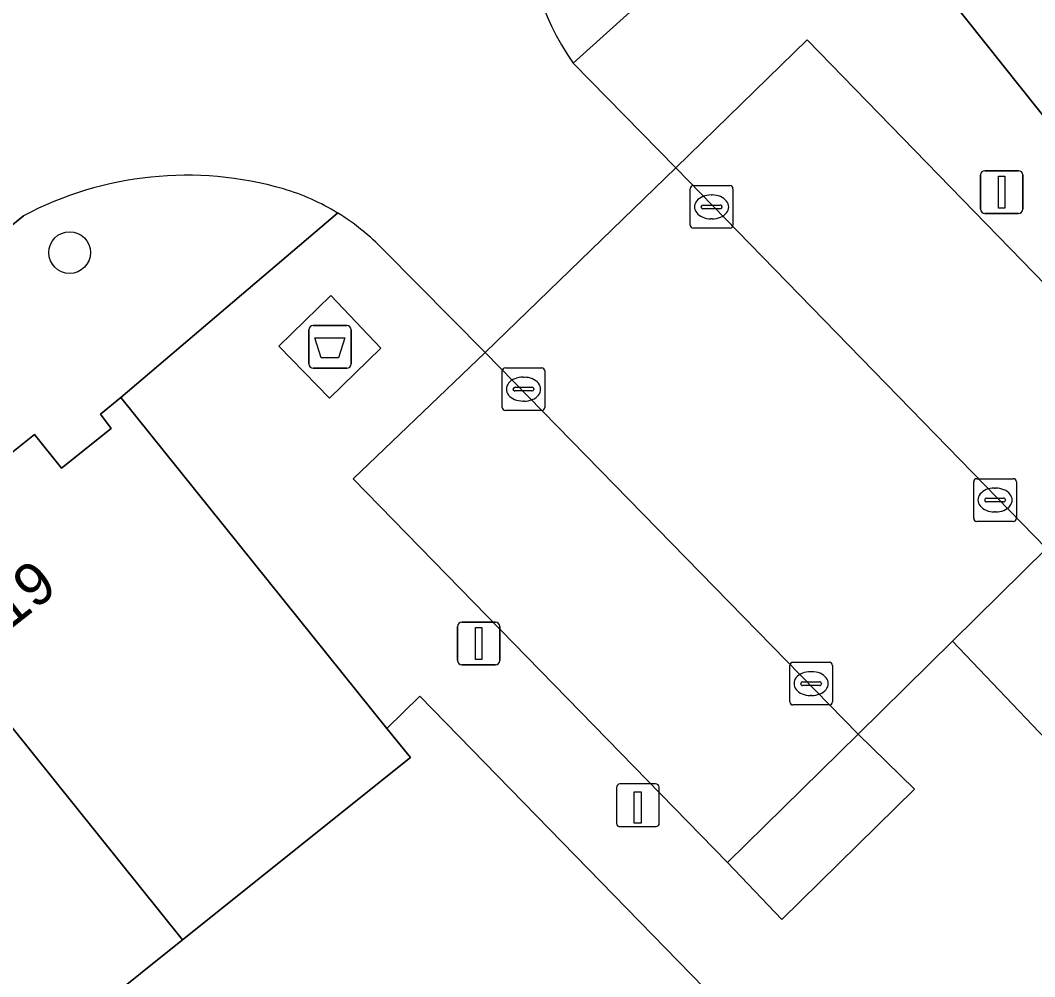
# Model space of a CAD drawing. Extents: x 157445 to 158888, y 383061 to 384688.
# Drawn here: x 158312.05 to 158335.82, y 384032.48 to 384054.9 of the extents above; entities that cross this region are included whole.
import ezdxf

# ---------------------------------------------------------------- set-up
doc = ezdxf.new("R2010")
doc.units = 0
for name, color, linetype in [('IMGEO_Afval_apart_plaats', 7, 'Continuous'), ('IMGEO_Boom', 7, 'Continuous'), ('IMGEO_Erf', 7, 'Continuous'), ('IMGEO_Groenvoorziening', 7, 'Continuous'), ('IMGEO_Haag', 7, 'Continuous'), ('IMGEO_Hek', 7, 'Continuous'), ('IMGEO_Kolk', 7, 'Continuous'), ('IMGEO_Laadpaal', 7, 'Continuous'), ('IMGEO_Lichtmast', 7, 'Continuous'), ('IMGEO_Muur', 7, 'Continuous'), ('IMGEO_Pand', 7, 'Continuous'), ('IMGEO_Pand_nummerreeks', 7, 'Continuous'), ('IMGEO_Parkeervlak_open', 7, 'Continuous'), ('IMGEO_Rijbaan_lokaal_open', 7, 'Continuous'), ('IMGEO_Voetpad_gesloten', 7, 'Continuous'), ('IMGEO_Voetpad_open', 7, 'Continuous')]:
    doc.layers.add(name, color=color, linetype=linetype)

msp = doc.modelspace()

# ---------------------------------------------------------------- linework, layer by layer
at = {"layer": 'IMGEO_Afval_apart_plaats'}
for p, q in [((158318.911, 384047.743), (158319.701, 384047.743)), ((158319.701, 384047.743), (158318.911, 384047.743)), ((158318.811, 384046.843), (158318.811, 384047.643)), ((158318.811, 384047.643), (158318.811, 384046.843)), ((158319.801, 384047.643), (158319.801, 384046.843)), ((158319.801, 384046.843), (158319.801, 384047.643)), ((158319.701, 384046.743), (158318.911, 384046.743)), ((158318.911, 384046.743), (158319.701, 384046.743))]:
    msp.add_line(p, q, dxfattribs=at)
msp.add_lwpolyline([(158318.954, 384047.457), (158319.658, 384047.457), (158319.509, 384046.987), (158319.103, 384046.987), (158318.954, 384047.457)], dxfattribs=at)
for centre, start, end in [((158318.911, 384047.643), 90, 180), ((158318.911, 384047.643), 90, 180), ((158319.701, 384047.643), 0, 90), ((158319.701, 384047.643), 360, 90), ((158318.911, 384046.843), 180, 270), ((158318.911, 384046.843), 180, 270), ((158319.701, 384046.843), 270, 0), ((158319.701, 384046.843), 270, 0)]:
    msp.add_arc(centre, 0.1, start, end, dxfattribs=at)
at = {"layer": 'IMGEO_Boom'}
msp.add_circle((158313.209, 384049.454), 0.489, dxfattribs=at)
at = {"layer": 'IMGEO_Erf'}
msp.add_lwpolyline([(158311.98, 384018.325), (158314.815, 384020.586), (158313.57, 384022.152), (158315.917, 384024.018), (158318.265, 384025.885), (158319.51, 384024.32), (158322.01, 384026.315), (158320.766, 384027.88), (158323.152, 384029.777), (158324.396, 384028.211), (158326.9, 384030.185), (158328.444, 384031.408), (158328.681, 384031.596), (158321.41, 384039.055), (158320.64, 384038.304), (158321.19, 384037.619), (158315.854, 384033.348), (158311.006, 384029.468)], dxfattribs=at)
at = {"layer": 'IMGEO_Groenvoorziening'}
msp.add_lwpolyline([(158328.623, 384035.159), (158329.895, 384033.829), (158332.999, 384036.88), (158331.682, 384038.167)], close=True, dxfattribs=at)
at = {"layer": 'IMGEO_Haag'}
msp.add_lwpolyline([(158328.623, 384035.159), (158329.895, 384033.829), (158332.999, 384036.88), (158331.682, 384038.167)], close=True, dxfattribs=at)
at = {"layer": 'IMGEO_Hek'}
msp.add_lwpolyline([(158320.64, 384038.304), (158321.41, 384039.055)], dxfattribs=at)
at = {"layer": 'IMGEO_Kolk'}
for p, q in [((158327.821, 384051.024), (158328.673, 384051.024)), ((158327.746, 384050.098), (158327.746, 384050.95)), ((158328.234, 384050.804), (158328.259, 384050.804)), ((158328.747, 384050.95), (158328.747, 384050.098)), ((158328.005, 384050.518), (158328.005, 384050.53)), ((158328.048, 384050.567), (158328.446, 384050.567)), ((158328.489, 384050.53), (158328.489, 384050.518)), ((158328.443, 384050.481), (158328.045, 384050.481)), ((158328.257, 384050.244), (158328.232, 384050.244)), ((158328.673, 384050.024), (158327.821, 384050.024)), ((158323.415, 384046.753), (158324.267, 384046.753)), ((158323.34, 384045.827), (158323.34, 384046.679)), ((158323.828, 384046.533), (158323.853, 384046.533)), ((158324.341, 384046.679), (158324.341, 384045.827)), ((158323.599, 384046.247), (158323.599, 384046.259)), ((158323.642, 384046.296), (158324.04, 384046.296)), ((158324.083, 384046.259), (158324.083, 384046.247)), ((158324.037, 384046.21), (158323.639, 384046.21)), ((158323.851, 384045.973), (158323.826, 384045.973)), ((158324.267, 384045.753), (158323.415, 384045.753)), ((158334.461, 384044.155), (158335.313, 384044.155)), ((158334.386, 384043.229), (158334.386, 384044.081)), ((158334.874, 384043.935), (158334.899, 384043.935)), ((158335.387, 384044.081), (158335.387, 384043.229)), ((158334.645, 384043.649), (158334.645, 384043.661)), ((158334.688, 384043.698), (158335.086, 384043.698)), ((158335.129, 384043.661), (158335.129, 384043.649)), ((158335.083, 384043.612), (158334.685, 384043.612)), ((158334.897, 384043.375), (158334.872, 384043.375)), ((158335.313, 384043.155), (158334.461, 384043.155)), ((158330.153, 384039.853), (158331.005, 384039.853)), ((158330.078, 384038.927), (158330.078, 384039.779)), ((158330.566, 384039.633), (158330.591, 384039.633)), ((158331.079, 384039.779), (158331.079, 384038.927)), ((158330.337, 384039.347), (158330.337, 384039.359)), ((158330.38, 384039.396), (158330.778, 384039.396)), ((158330.821, 384039.359), (158330.821, 384039.347)), ((158330.775, 384039.31), (158330.377, 384039.31)), ((158330.589, 384039.073), (158330.564, 384039.073)), ((158331.005, 384038.853), (158330.153, 384038.853))]:
    msp.add_line(p, q, dxfattribs=at)
for points in [[(158327.821, 384051.024), (158328.673, 384051.024)], [(158327.746, 384050.098), (158327.746, 384050.95)], [(158328.747, 384050.95), (158328.747, 384050.098)], [(158328.673, 384050.024), (158327.821, 384050.024)], [(158323.415, 384046.753), (158324.267, 384046.753)], [(158323.34, 384045.827), (158323.34, 384046.679)], [(158324.341, 384046.679), (158324.341, 384045.827)], [(158324.267, 384045.753), (158323.415, 384045.753)], [(158334.461, 384044.155), (158335.313, 384044.155)], [(158334.386, 384043.229), (158334.386, 384044.081)], [(158335.387, 384044.081), (158335.387, 384043.229)], [(158335.313, 384043.155), (158334.461, 384043.155)], [(158330.153, 384039.853), (158331.005, 384039.853)], [(158330.078, 384038.927), (158330.078, 384039.779)], [(158331.079, 384039.779), (158331.079, 384038.927)], [(158331.005, 384038.853), (158330.153, 384038.853)]]:
    msp.add_lwpolyline(points, dxfattribs=at)
for centre, radius, start, end in [((158327.823, 384050.948), 0.0765, 91.552, 178.448), ((158327.823, 384050.948), 0.0765, 91.552, 178.448), ((158328.671, 384050.948), 0.0765, 1.552, 88.448), ((158328.671, 384050.948), 0.0765, 1.552, 88.448), ((158328.045, 384050.527), 0.0403, 85.8775, 175.7526), ((158328.45, 384050.529), 0.0386, 1.7309, 96.639), ((158328.042, 384050.517), 0.0366, 178.938, 274.7102), ((158328.446, 384050.524), 0.043, 264.8664, 352.4533), ((158327.823, 384050.1), 0.0765, 181.552, 268.448), ((158327.823, 384050.1), 0.0765, 181.552, 268.448), ((158328.671, 384050.1), 0.0765, 271.552, 358.448), ((158328.671, 384050.1), 0.0765, 271.552, 358.448), ((158323.417, 384046.677), 0.0765, 91.552, 178.448), ((158323.417, 384046.677), 0.0765, 91.552, 178.448), ((158324.265, 384046.677), 0.0765, 1.552, 88.448), ((158324.265, 384046.677), 0.0765, 1.552, 88.448), ((158323.639, 384046.256), 0.0403, 85.8775, 175.7526), ((158324.044, 384046.258), 0.0386, 1.7309, 96.639), ((158323.636, 384046.246), 0.0366, 178.938, 274.7102), ((158324.04, 384046.253), 0.043, 264.8664, 352.4533), ((158323.417, 384045.829), 0.0765, 181.552, 268.448), ((158323.417, 384045.829), 0.0765, 181.552, 268.448), ((158324.265, 384045.829), 0.0765, 271.552, 358.448), ((158324.265, 384045.829), 0.0765, 271.552, 358.448), ((158334.463, 384044.079), 0.0765, 91.552, 178.448), ((158334.463, 384044.079), 0.0765, 91.552, 178.448), ((158335.311, 384044.079), 0.0765, 1.552, 88.448), ((158335.311, 384044.079), 0.0765, 1.552, 88.448), ((158334.685, 384043.658), 0.0403, 85.8775, 175.7526), ((158334.682, 384043.648), 0.0366, 178.938, 274.7102), ((158335.086, 384043.655), 0.043, 264.8664, 352.4533), ((158335.09, 384043.66), 0.0386, 1.7309, 96.639), ((158334.463, 384043.231), 0.0765, 181.552, 268.448), ((158334.463, 384043.231), 0.0765, 181.552, 268.448), ((158335.311, 384043.231), 0.0765, 271.552, 358.448), ((158335.311, 384043.231), 0.0765, 271.552, 358.448), ((158330.155, 384039.777), 0.0765, 91.552, 178.448), ((158330.155, 384039.777), 0.0765, 91.552, 178.448), ((158331.003, 384039.777), 0.0765, 1.552, 88.448), ((158331.003, 384039.777), 0.0765, 1.552, 88.448), ((158330.377, 384039.356), 0.0403, 85.8775, 175.7526), ((158330.782, 384039.358), 0.0386, 1.7309, 96.639), ((158330.374, 384039.346), 0.0366, 178.938, 274.7102), ((158330.778, 384039.353), 0.043, 264.8664, 352.4533), ((158330.155, 384038.929), 0.0765, 181.552, 268.448), ((158330.155, 384038.929), 0.0765, 181.552, 268.448), ((158331.003, 384038.929), 0.0765, 271.552, 358.448), ((158331.003, 384038.929), 0.0765, 271.552, 358.448)]:
    msp.add_arc(centre, radius, start, end, dxfattribs=at)
for centre, major_axis, ratio, start_param, end_param in [((158328.233, 384050.524), (-0.387, 0.002), 0.722429, 4.712389, 7.853982), ((158328.258, 384050.524), (-0.39, 0.002), 0.717154, 1.570796, 4.712389), ((158323.827, 384046.253), (-0.387, 0.002), 0.722429, 4.712389, 7.853982), ((158323.852, 384046.253), (-0.39, 0.002), 0.717154, 1.570796, 4.712389), ((158334.873, 384043.655), (-0.387, 0.002), 0.722429, 4.712389, 7.853982), ((158334.898, 384043.655), (-0.39, 0.002), 0.717154, 1.570796, 4.712389), ((158330.565, 384039.353), (-0.387, 0.002), 0.722429, 4.712389, 7.853982), ((158330.59, 384039.353), (-0.39, 0.002), 0.717154, 1.570796, 4.712389)]:
    msp.add_ellipse(centre, major_axis=major_axis, ratio=ratio, start_param=start_param, end_param=end_param, dxfattribs=at)
at = {"layer": 'IMGEO_Laadpaal'}
for p, q in [((158326.936, 384037.002), (158326.095, 384037.002)), ((158326.936, 384037.002), (158326.095, 384037.002)), ((158326.02, 384036.918), (158326.02, 384036.077)), ((158326.02, 384036.918), (158326.02, 384036.077)), ((158327.02, 384036.086), (158327.02, 384036.927)), ((158327.02, 384036.086), (158327.02, 384036.927)), ((158326.104, 384036.002), (158326.945, 384036.002)), ((158326.104, 384036.002), (158326.945, 384036.002))]:
    msp.add_line(p, q, dxfattribs=at)
msp.add_lwpolyline([(158326.435, 384036.815), (158326.595, 384036.815), (158326.595, 384036.082), (158326.435, 384036.082), (158326.435, 384036.815)], dxfattribs=at)
for centre, start, end in [((158326.098, 384036.924), 92.4484, 184.2845), ((158326.098, 384036.924), 92.4484, 184.2845), ((158326.942, 384036.924), 2.4484, 94.2845), ((158326.942, 384036.924), 2.4484, 94.2845), ((158326.098, 384036.08), 182.4484, 274.2845), ((158326.098, 384036.08), 182.4484, 274.2845), ((158326.942, 384036.08), 272.4484, 4.2845), ((158326.942, 384036.08), 272.4484, 4.2845)]:
    msp.add_arc(centre, 0.0779, start, end, dxfattribs=at)
at = {"layer": 'IMGEO_Lichtmast'}
for p, q in [((158334.548, 384050.473), (158334.548, 384051.273)), ((158334.548, 384051.273), (158334.548, 384050.473)), ((158334.648, 384051.373), (158335.438, 384051.373)), ((158335.438, 384051.373), (158334.648, 384051.373)), ((158335.538, 384051.273), (158335.538, 384050.473)), ((158335.538, 384050.473), (158335.538, 384051.273)), ((158335.438, 384050.373), (158334.648, 384050.373)), ((158334.648, 384050.373), (158335.438, 384050.373)), ((158322.393, 384040.792), (158323.183, 384040.792)), ((158323.183, 384040.792), (158322.393, 384040.792)), ((158322.293, 384039.892), (158322.293, 384040.692)), ((158322.293, 384040.692), (158322.293, 384039.892)), ((158323.283, 384040.692), (158323.283, 384039.892)), ((158323.283, 384039.892), (158323.283, 384040.692)), ((158323.183, 384039.792), (158322.393, 384039.792)), ((158322.393, 384039.792), (158323.183, 384039.792))]:
    msp.add_line(p, q, dxfattribs=at)
for points in [[(158334.968, 384051.248), (158335.118, 384051.248), (158335.118, 384050.498), (158334.968, 384050.498), (158334.968, 384051.248)], [(158322.713, 384040.667), (158322.863, 384040.667), (158322.863, 384039.917), (158322.713, 384039.917), (158322.713, 384040.667)]]:
    msp.add_lwpolyline(points, dxfattribs=at)
for centre, start, end in [((158334.648, 384051.273), 90, 180), ((158334.648, 384051.273), 90, 180), ((158335.438, 384051.273), 0, 90), ((158335.438, 384051.273), 360, 90), ((158334.648, 384050.473), 180, 270), ((158334.648, 384050.473), 180, 270), ((158335.438, 384050.473), 270, 0), ((158335.438, 384050.473), 270, 0), ((158322.393, 384040.692), 90, 180), ((158322.393, 384040.692), 90, 180), ((158323.183, 384040.692), 0, 90), ((158323.183, 384040.692), 360, 90), ((158322.393, 384039.892), 180, 270), ((158322.393, 384039.892), 180, 270), ((158323.183, 384039.892), 270, 0), ((158323.183, 384039.892), 270, 0)]:
    msp.add_arc(centre, 0.1, start, end, dxfattribs=at)
at = {"layer": 'IMGEO_Muur'}
msp.add_lwpolyline([(158328.681, 384031.596), (158321.41, 384039.055)], dxfattribs=at)
at = {"layer": 'IMGEO_Pand'}
for points in [[(158342.962, 384054.982), (158336.442, 384063.072), (158335.807, 384063.871), (158332.137, 384060.953), (158332.763, 384060.136), (158331.604, 384059.219), (158331.344, 384059.549), (158330.845, 384059.155), (158337.594, 384050.685)], [(158309.338, 384041.457), (158315.854, 384033.348), (158321.19, 384037.619), (158320.64, 384038.304), (158314.411, 384046.055), (158313.931, 384045.666), (158314.181, 384045.329), (158313.015, 384044.404), (158312.384, 384045.193), (158308.711, 384042.253)], [(158304.486, 384037.583), (158311.006, 384029.468), (158315.854, 384033.348), (158309.338, 384041.457), (158308.179, 384040.535), (158307.549, 384041.325), (158303.866, 384038.389)]]:
    msp.add_lwpolyline(points, close=True, dxfattribs=at)
at = {"layer": 'IMGEO_Parkeervlak_open'}
for points in [[(158339.154, 384045.529), (158330.488, 384054.441), (158327.41, 384051.443), (158336.094, 384042.52)], [(158331.682, 384038.167), (158322.944, 384047.116), (158319.851, 384044.153), (158328.623, 384035.159)]]:
    msp.add_lwpolyline(points, close=True, dxfattribs=at)
at = {"layer": 'IMGEO_Rijbaan_lokaal_open'}
for points in [[(158320.566, 384049.51), (158322.944, 384047.116), (158327.41, 384051.443), (158325.007, 384053.894)], [(158300.763, 384048.306), (158299.447, 384047.248), (158302.977, 384043.04), (158311.747, 384050.003), (158312.125, 384050.314)]]:
    msp.add_lwpolyline(points, dxfattribs=at)
msp.add_lwpolyline([(158333.888, 384040.344), (158336.094, 384042.52), (158327.41, 384051.443), (158322.944, 384047.116), (158331.682, 384038.167)], close=True, dxfattribs=at)
for centre, radius, start, end in [((158329.456, 384057.104), 5.486, 133.712, 215.8084), ((158315.954, 384043.085), 8.18, 73.9098, 117.9095), ((158316.681, 384045.785), 5.385, 58.5931, 73.3812), ((158316.724, 384045.855), 5.303, 43.5753, 58.6018)]:
    msp.add_arc(centre, radius, start, end, dxfattribs=at)
at = {"layer": 'IMGEO_Voetpad_gesloten'}
msp.add_lwpolyline([(158319.324, 384048.449), (158318.108, 384047.264), (158319.293, 384046.041), (158320.502, 384047.213)], close=True, dxfattribs=at)
at = {"layer": 'IMGEO_Voetpad_open'}
for points in [[(158325.007, 384053.894), (158330.845, 384059.155), (158331.344, 384059.549), (158331.604, 384059.219), (158332.763, 384060.136), (158332.137, 384060.953)], [(158373.022, 384009.674), (158344.644, 384039.049), (158346.238, 384040.603), (158346.849, 384041.091), (158344.299, 384044.196), (158344.065, 384044.009), (158342.679, 384045.44), (158337.594, 384050.685), (158330.845, 384059.155), (158325.007, 384053.894), (158327.41, 384051.443), (158330.488, 384054.441), (158339.154, 384045.529), (158340.479, 384044.214), (158337.391, 384041.196), (158336.094, 384042.52), (158333.888, 384040.344), (158339.678, 384034.272), (158342.789, 384037.301), (158371.243, 384007.918)], [(158308.711, 384042.253), (158312.384, 384045.193), (158313.015, 384044.404), (158314.181, 384045.329), (158313.931, 384045.666), (158314.411, 384046.055), (158319.487, 384050.381)], [(158312.125, 384050.314), (158311.747, 384050.003)], [(158319.487, 384050.381), (158314.411, 384046.055), (158320.64, 384038.304), (158321.41, 384039.055), (158328.681, 384031.596), (158328.444, 384031.408), (158330.883, 384028.329), (158331.95, 384029.182), (158333.564, 384030.723), (158363.174, 384000.104)], [(158336.567, 384031.243), (158339.678, 384034.272), (158333.888, 384040.344), (158331.682, 384038.167), (158332.999, 384036.88), (158329.895, 384033.829), (158328.623, 384035.159), (158319.851, 384044.153), (158322.944, 384047.116), (158320.566, 384049.51)]]:
    msp.add_lwpolyline(points, dxfattribs=at)
msp.add_lwpolyline([(158319.293, 384046.041), (158318.108, 384047.264), (158319.324, 384048.449), (158320.502, 384047.213)], close=True, dxfattribs=at)
for centre, radius, start, end in [((158329.456, 384057.104), 5.486, 133.712, 215.8084), ((158315.954, 384043.085), 8.18, 73.9098, 117.9095), ((158316.681, 384045.785), 5.385, 58.5931, 73.3812), ((158316.724, 384045.855), 5.303, 43.5753, 58.6018)]:
    msp.add_arc(centre, radius, start, end, dxfattribs=at)

# ---------------------------------------------------------------- texts
at = {"layer": 'IMGEO_Pand_nummerreeks'}
msp.add_text('19', height=1, rotation=38.2517, dxfattribs=at).set_placement((158311.807, 384040.609))

doc.saveas('drawing.dxf')
